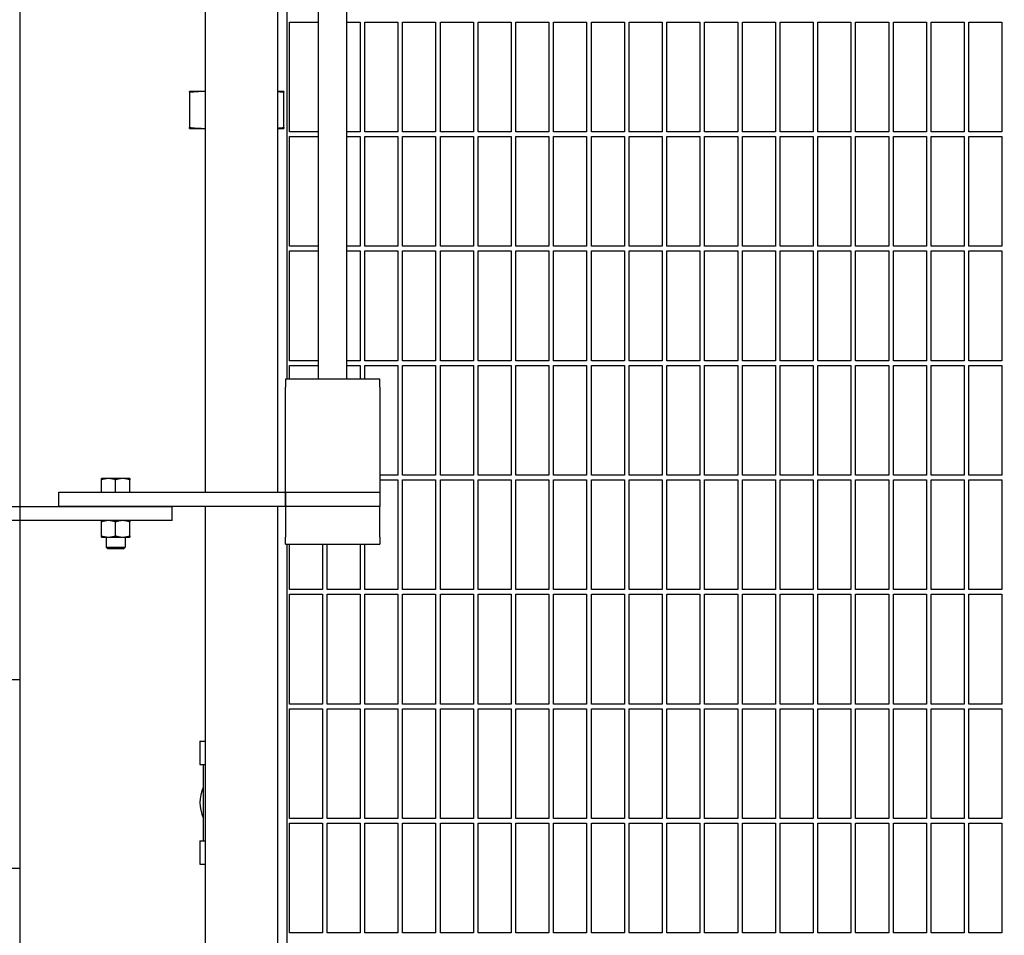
# Model space of a CAD drawing. Header units: inches. Extents: x 24 to 1128, y -74 to 748.
# Tile 522 of 557: x 711 to 737, y 518 to 542. Entities that reach past the tile are written whole.
import ezdxf

# ---------------------------------------------------------------- set-up
doc = ezdxf.new("R2010")
doc.units = ezdxf.units.IN
doc.header["$LTSCALE"] = 32
doc.header["$MEASUREMENT"] = 0
doc.layers.add('Dimension (ANSI)', color=7, linetype='Continuous', lineweight=25)
doc.layers.add('Visible (ANSI)', color=7, linetype='Continuous', lineweight=30)
doc.styles.add('Note Text (ANSI)', font='tahoma.ttf')
doc.dimstyles.new('Architectural (ANSI)', dxfattribs={"dimscale": 32, "dimtxt": 0.125, "dimasz": 0.098425, "dimexe": 0.125, "dimexo": 0.0625, "dimgap": 0.031496, "dimtad": 0, "dimtih": 1, "dimtoh": 1, "dimdec": 4, "dimrnd": 1e-08, "dimzin": 3, "dimdsep": 46, "dimlunit": 4, "dimtxsty": 'Note Text (ANSI)', "dimcen": 0.09, "dimdle": 0.393701, "dimclrd": 256, "dimclre": 256, "dimclrt": 256, "dimadec": 0, "dimazin": 3, "dimtfac": 0.96, "dimtofl": 0, "dimtmove": 0, "dimatfit": 3, "dimfxl": 1, "dimfrac": 2, "dimtolj": 1, "dimtzin": 12, "dimlwd": -1, "dimlwe": -1, "dimarcsym": 0})

# ---------------------------------------------------------------- blocks, each defined once
blk = doc.blocks.new('*D15')
at = {"layer": 'Defpoints', "color": 0, "transparency": 16777216}
for p in [(710.539, 563.891), (485.539, 550.185), (710.539, 466.609)]:
    blk.add_point(p, dxfattribs=at)
at = {"layer": 'Dimension (ANSI)', "transparency": 16777216}
for p, q in [((710.539, 561.891), (710.539, 462.609)), ((485.539, 548.185), (485.539, 462.609)), ((488.689, 466.609), (570.299, 466.609)), ((707.389, 466.609), (585.779, 466.609))]:
    blk.add_line(p, q, dxfattribs=at)
for points in [[(488.689, 467.134), (488.689, 466.084), (485.539, 466.609)], [(707.389, 467.134), (707.389, 466.084), (710.539, 466.609)]]:
    blk.add_solid(points, dxfattribs=at)
at = {"layer": 'Dimension (ANSI)', "transparency": 16777216, "insert": (571.307, 468.7), "char_height": 4, "attachment_point": 1, "style": 'Note Text (ANSI)'}
blk.add_mtext('\\A1;18\'-9"', dxfattribs=at)
blk = doc.blocks.new('*D17')
at = {"layer": 'Defpoints', "color": 0, "transparency": 16777216}
for p in [(710.539, 607.711), (710.539, 481.711), (798.741, 481.711)]:
    blk.add_point(p, dxfattribs=at)
at = {"layer": 'Dimension (ANSI)', "transparency": 16777216}
for p, q in [((712.539, 607.711), (802.741, 607.711)), ((798.741, 604.562), (798.741, 544.801)), ((798.741, 484.861), (798.741, 538.622)), ((712.539, 481.711), (802.741, 481.711))]:
    blk.add_line(p, q, dxfattribs=at)
for points in [[(798.216, 604.562), (799.266, 604.562), (798.741, 607.711)], [(798.216, 484.861), (799.266, 484.861), (798.741, 481.711)]]:
    blk.add_solid(points, dxfattribs=at)
at = {"layer": 'Dimension (ANSI)', "transparency": 16777216, "insert": (792.009, 543.793), "char_height": 4, "attachment_point": 1, "style": 'Note Text (ANSI)'}
blk.add_mtext('\\A1;10\'-6"', dxfattribs=at)

msp = doc.modelspace()

# ---------------------------------------------------------------- linework, layer by layer
at = {"layer": 'Visible (ANSI)'}
for p, q in [((710.53905, 554.30632), (710.53905, 529.55632)), ((715.44905, 553.93132), (715.44905, 529.93132)), ((717.36905, 553.93132), (717.36905, 529.93132)), ((717.61905, 550.93132), (717.61905, 532.93132)), ((718.45405, 532.93132), (718.45405, 550.93132)), ((719.20405, 532.93132), (719.20405, 550.93132)), ((717.68155, 539.47891), (717.68155, 542.38516)), ((717.68155, 542.38516), (718.45405, 542.38516)), ((719.20405, 542.38516), (719.55655, 542.38516)), ((719.55655, 542.38516), (719.55655, 539.47891)), ((719.68155, 539.47891), (719.68155, 542.38516)), ((719.68155, 542.38516), (720.55655, 542.38516)), ((720.55655, 542.38516), (720.55655, 539.47891)), ((720.68155, 539.47891), (720.68155, 542.38516)), ((720.68155, 542.38516), (721.55655, 542.38516)), ((721.55655, 542.38516), (721.55655, 539.47891)), ((721.68155, 539.47891), (721.68155, 542.38516)), ((721.68155, 542.38516), (722.55655, 542.38516)), ((722.55655, 542.38516), (722.55655, 539.47891)), ((722.68155, 539.47891), (722.68155, 542.38516)), ((722.68155, 542.38516), (723.55655, 542.38516)), ((723.55655, 542.38516), (723.55655, 539.47891)), ((723.68155, 539.47891), (723.68155, 542.38516)), ((723.68155, 542.38516), (724.55655, 542.38516)), ((724.55655, 542.38516), (724.55655, 539.47891)), ((724.68155, 539.47891), (724.68155, 542.38516)), ((724.68155, 542.38516), (725.55655, 542.38516)), ((725.55655, 542.38516), (725.55655, 539.47891)), ((725.68155, 539.47891), (725.68155, 542.38516)), ((725.68155, 542.38516), (726.55655, 542.38516)), ((726.55655, 542.38516), (726.55655, 539.47891)), ((726.68155, 539.47891), (726.68155, 542.38516)), ((726.68155, 542.38516), (727.55655, 542.38516)), ((727.55655, 542.38516), (727.55655, 539.47891)), ((727.68155, 539.47891), (727.68155, 542.38516)), ((727.68155, 542.38516), (728.55655, 542.38516)), ((728.55655, 542.38516), (728.55655, 539.47891)), ((728.68155, 539.47891), (728.68155, 542.38516)), ((728.68155, 542.38516), (729.55655, 542.38516)), ((729.55655, 542.38516), (729.55655, 539.47891)), ((729.68155, 539.47891), (729.68155, 542.38516)), ((729.68155, 542.38516), (730.55655, 542.38516)), ((730.55655, 542.38516), (730.55655, 539.47891)), ((730.68155, 539.47891), (730.68155, 542.38516)), ((730.68155, 542.38516), (731.55655, 542.38516)), ((731.55655, 542.38516), (731.55655, 539.47891)), ((731.68155, 539.47891), (731.68155, 542.38516)), ((731.68155, 542.38516), (732.55655, 542.38516)), ((732.55655, 542.38516), (732.55655, 539.47891)), ((732.68155, 539.47891), (732.68155, 542.38516)), ((732.68155, 542.38516), (733.55655, 542.38516)), ((733.55655, 542.38516), (733.55655, 539.47891)), ((733.68155, 539.47891), (733.68155, 542.38516)), ((733.68155, 542.38516), (734.55655, 542.38516)), ((734.55655, 542.38516), (734.55655, 539.47891)), ((734.68155, 539.47891), (734.68155, 542.38516)), ((734.68155, 542.38516), (735.55655, 542.38516)), ((735.55655, 542.38516), (735.55655, 539.47891)), ((735.68155, 539.47891), (735.68155, 542.38516)), ((735.68155, 542.38516), (736.55655, 542.38516)), ((736.55655, 542.38516), (736.55655, 539.47891)), ((715.40517, 540.54453), (715.03905, 540.54453)), ((715.03905, 540.5259), (715.03905, 539.58816)), ((715.44905, 540.54453), (715.40517, 540.54453)), ((717.53905, 540.54453), (717.36905, 540.54453)), ((717.53905, 539.58816), (717.53905, 540.5259)), ((715.03905, 539.56953), (715.40517, 539.56953)), ((715.40517, 539.56953), (715.44905, 539.56953)), ((717.36905, 539.56953), (717.53905, 539.56953)), ((718.45405, 539.47891), (717.68155, 539.47891)), ((717.68155, 536.44766), (717.68155, 539.35391)), ((717.68155, 539.35391), (718.45405, 539.35391)), ((719.55655, 539.47891), (719.20405, 539.47891)), ((719.20405, 539.35391), (719.55655, 539.35391)), ((719.55655, 539.35391), (719.55655, 536.44766)), ((720.55655, 539.47891), (719.68155, 539.47891)), ((719.68155, 536.44766), (719.68155, 539.35391)), ((719.68155, 539.35391), (720.55655, 539.35391)), ((720.55655, 539.35391), (720.55655, 536.44766)), ((721.55655, 539.47891), (720.68155, 539.47891)), ((720.68155, 536.44766), (720.68155, 539.35391)), ((720.68155, 539.35391), (721.55655, 539.35391)), ((721.55655, 539.35391), (721.55655, 536.44766)), ((722.55655, 539.47891), (721.68155, 539.47891)), ((721.68155, 536.44766), (721.68155, 539.35391)), ((721.68155, 539.35391), (722.55655, 539.35391)), ((722.55655, 539.35391), (722.55655, 536.44766)), ((723.55655, 539.47891), (722.68155, 539.47891)), ((722.68155, 536.44766), (722.68155, 539.35391)), ((722.68155, 539.35391), (723.55655, 539.35391)), ((723.55655, 539.35391), (723.55655, 536.44766)), ((724.55655, 539.47891), (723.68155, 539.47891)), ((723.68155, 536.44766), (723.68155, 539.35391)), ((723.68155, 539.35391), (724.55655, 539.35391)), ((724.55655, 539.35391), (724.55655, 536.44766)), ((725.55655, 539.47891), (724.68155, 539.47891)), ((724.68155, 536.44766), (724.68155, 539.35391)), ((724.68155, 539.35391), (725.55655, 539.35391)), ((725.55655, 539.35391), (725.55655, 536.44766)), ((726.55655, 539.47891), (725.68155, 539.47891)), ((725.68155, 536.44766), (725.68155, 539.35391)), ((725.68155, 539.35391), (726.55655, 539.35391)), ((726.55655, 539.35391), (726.55655, 536.44766)), ((727.55655, 539.47891), (726.68155, 539.47891)), ((726.68155, 536.44766), (726.68155, 539.35391)), ((726.68155, 539.35391), (727.55655, 539.35391)), ((727.55655, 539.35391), (727.55655, 536.44766)), ((728.55655, 539.47891), (727.68155, 539.47891)), ((727.68155, 536.44766), (727.68155, 539.35391)), ((727.68155, 539.35391), (728.55655, 539.35391)), ((728.55655, 539.35391), (728.55655, 536.44766)), ((729.55655, 539.47891), (728.68155, 539.47891)), ((728.68155, 536.44766), (728.68155, 539.35391)), ((728.68155, 539.35391), (729.55655, 539.35391)), ((729.55655, 539.35391), (729.55655, 536.44766)), ((730.55655, 539.47891), (729.68155, 539.47891)), ((729.68155, 536.44766), (729.68155, 539.35391)), ((729.68155, 539.35391), (730.55655, 539.35391)), ((730.55655, 539.35391), (730.55655, 536.44766)), ((731.55655, 539.47891), (730.68155, 539.47891)), ((730.68155, 536.44766), (730.68155, 539.35391)), ((730.68155, 539.35391), (731.55655, 539.35391)), ((731.55655, 539.35391), (731.55655, 536.44766)), ((732.55655, 539.47891), (731.68155, 539.47891)), ((731.68155, 536.44766), (731.68155, 539.35391)), ((731.68155, 539.35391), (732.55655, 539.35391)), ((732.55655, 539.35391), (732.55655, 536.44766)), ((733.55655, 539.47891), (732.68155, 539.47891)), ((732.68155, 536.44766), (732.68155, 539.35391)), ((732.68155, 539.35391), (733.55655, 539.35391)), ((733.55655, 539.35391), (733.55655, 536.44766)), ((734.55655, 539.47891), (733.68155, 539.47891)), ((733.68155, 536.44766), (733.68155, 539.35391)), ((733.68155, 539.35391), (734.55655, 539.35391)), ((734.55655, 539.35391), (734.55655, 536.44766)), ((735.55655, 539.47891), (734.68155, 539.47891)), ((734.68155, 536.44766), (734.68155, 539.35391)), ((734.68155, 539.35391), (735.55655, 539.35391)), ((735.55655, 539.35391), (735.55655, 536.44766)), ((736.55655, 539.47891), (735.68155, 539.47891)), ((735.68155, 536.44766), (735.68155, 539.35391)), ((735.68155, 539.35391), (736.55655, 539.35391)), ((736.55655, 539.35391), (736.55655, 536.44766)), ((718.45405, 536.44766), (717.68155, 536.44766)), ((717.68155, 533.41641), (717.68155, 536.32266)), ((717.68155, 536.32266), (718.45405, 536.32266)), ((719.55655, 536.44766), (719.20405, 536.44766)), ((719.20405, 536.32266), (719.55655, 536.32266)), ((719.55655, 536.32266), (719.55655, 533.41641)), ((720.55655, 536.44766), (719.68155, 536.44766)), ((719.68155, 533.41641), (719.68155, 536.32266)), ((719.68155, 536.32266), (720.55655, 536.32266)), ((720.55655, 536.32266), (720.55655, 533.41641)), ((721.55655, 536.44766), (720.68155, 536.44766)), ((720.68155, 533.41641), (720.68155, 536.32266)), ((720.68155, 536.32266), (721.55655, 536.32266)), ((721.55655, 536.32266), (721.55655, 533.41641)), ((722.55655, 536.44766), (721.68155, 536.44766)), ((721.68155, 533.41641), (721.68155, 536.32266)), ((721.68155, 536.32266), (722.55655, 536.32266)), ((722.55655, 536.32266), (722.55655, 533.41641)), ((723.55655, 536.44766), (722.68155, 536.44766)), ((722.68155, 533.41641), (722.68155, 536.32266)), ((722.68155, 536.32266), (723.55655, 536.32266)), ((723.55655, 536.32266), (723.55655, 533.41641)), ((724.55655, 536.44766), (723.68155, 536.44766)), ((723.68155, 533.41641), (723.68155, 536.32266)), ((723.68155, 536.32266), (724.55655, 536.32266)), ((724.55655, 536.32266), (724.55655, 533.41641)), ((725.55655, 536.44766), (724.68155, 536.44766)), ((724.68155, 533.41641), (724.68155, 536.32266)), ((724.68155, 536.32266), (725.55655, 536.32266)), ((725.55655, 536.32266), (725.55655, 533.41641)), ((726.55655, 536.44766), (725.68155, 536.44766)), ((725.68155, 533.41641), (725.68155, 536.32266)), ((725.68155, 536.32266), (726.55655, 536.32266)), ((726.55655, 536.32266), (726.55655, 533.41641)), ((727.55655, 536.44766), (726.68155, 536.44766)), ((726.68155, 533.41641), (726.68155, 536.32266)), ((726.68155, 536.32266), (727.55655, 536.32266)), ((727.55655, 536.32266), (727.55655, 533.41641)), ((728.55655, 536.44766), (727.68155, 536.44766)), ((727.68155, 533.41641), (727.68155, 536.32266)), ((727.68155, 536.32266), (728.55655, 536.32266)), ((728.55655, 536.32266), (728.55655, 533.41641)), ((729.55655, 536.44766), (728.68155, 536.44766)), ((728.68155, 533.41641), (728.68155, 536.32266)), ((728.68155, 536.32266), (729.55655, 536.32266)), ((729.55655, 536.32266), (729.55655, 533.41641)), ((730.55655, 536.44766), (729.68155, 536.44766)), ((729.68155, 533.41641), (729.68155, 536.32266)), ((729.68155, 536.32266), (730.55655, 536.32266)), ((730.55655, 536.32266), (730.55655, 533.41641)), ((731.55655, 536.44766), (730.68155, 536.44766)), ((730.68155, 533.41641), (730.68155, 536.32266)), ((730.68155, 536.32266), (731.55655, 536.32266)), ((731.55655, 536.32266), (731.55655, 533.41641)), ((732.55655, 536.44766), (731.68155, 536.44766)), ((731.68155, 533.41641), (731.68155, 536.32266)), ((731.68155, 536.32266), (732.55655, 536.32266)), ((732.55655, 536.32266), (732.55655, 533.41641)), ((733.55655, 536.44766), (732.68155, 536.44766)), ((732.68155, 533.41641), (732.68155, 536.32266)), ((732.68155, 536.32266), (733.55655, 536.32266)), ((733.55655, 536.32266), (733.55655, 533.41641)), ((734.55655, 536.44766), (733.68155, 536.44766)), ((733.68155, 533.41641), (733.68155, 536.32266)), ((733.68155, 536.32266), (734.55655, 536.32266)), ((734.55655, 536.32266), (734.55655, 533.41641)), ((735.55655, 536.44766), (734.68155, 536.44766)), ((734.68155, 533.41641), (734.68155, 536.32266)), ((734.68155, 536.32266), (735.55655, 536.32266)), ((735.55655, 536.32266), (735.55655, 533.41641)), ((736.55655, 536.44766), (735.68155, 536.44766)), ((735.68155, 533.41641), (735.68155, 536.32266)), ((735.68155, 536.32266), (736.55655, 536.32266)), ((736.55655, 536.32266), (736.55655, 533.41641)), ((718.45405, 533.41641), (717.68155, 533.41641)), ((719.55655, 533.41641), (719.20405, 533.41641)), ((720.55655, 533.41641), (719.68155, 533.41641)), ((721.55655, 533.41641), (720.68155, 533.41641)), ((722.55655, 533.41641), (721.68155, 533.41641)), ((723.55655, 533.41641), (722.68155, 533.41641)), ((724.55655, 533.41641), (723.68155, 533.41641)), ((725.55655, 533.41641), (724.68155, 533.41641)), ((726.55655, 533.41641), (725.68155, 533.41641)), ((727.55655, 533.41641), (726.68155, 533.41641)), ((728.55655, 533.41641), (727.68155, 533.41641)), ((729.55655, 533.41641), (728.68155, 533.41641)), ((730.55655, 533.41641), (729.68155, 533.41641)), ((731.55655, 533.41641), (730.68155, 533.41641)), ((732.55655, 533.41641), (731.68155, 533.41641)), ((733.55655, 533.41641), (732.68155, 533.41641)), ((734.55655, 533.41641), (733.68155, 533.41641)), ((735.55655, 533.41641), (734.68155, 533.41641)), ((736.55655, 533.41641), (735.68155, 533.41641)), ((717.68155, 532.93132), (717.68155, 533.29141)), ((717.68155, 533.29141), (718.45405, 533.29141)), ((719.20405, 533.29141), (719.55655, 533.29141)), ((719.55655, 533.29141), (719.55655, 532.93132)), ((719.68155, 532.93132), (719.68155, 533.29141)), ((719.68155, 533.29141), (720.55655, 533.29141)), ((720.55655, 533.29141), (720.55655, 530.38516)), ((720.68155, 530.38516), (720.68155, 533.29141)), ((720.68155, 533.29141), (721.55655, 533.29141)), ((721.55655, 533.29141), (721.55655, 530.38516)), ((721.68155, 530.38516), (721.68155, 533.29141)), ((721.68155, 533.29141), (722.55655, 533.29141)), ((722.55655, 533.29141), (722.55655, 530.38516)), ((722.68155, 530.38516), (722.68155, 533.29141)), ((722.68155, 533.29141), (723.55655, 533.29141)), ((723.55655, 533.29141), (723.55655, 530.38516)), ((723.68155, 530.38516), (723.68155, 533.29141)), ((723.68155, 533.29141), (724.55655, 533.29141)), ((724.55655, 533.29141), (724.55655, 530.38516)), ((724.68155, 530.38516), (724.68155, 533.29141)), ((724.68155, 533.29141), (725.55655, 533.29141)), ((725.55655, 533.29141), (725.55655, 530.38516)), ((725.68155, 530.38516), (725.68155, 533.29141)), ((725.68155, 533.29141), (726.55655, 533.29141)), ((726.55655, 533.29141), (726.55655, 530.38516)), ((726.68155, 530.38516), (726.68155, 533.29141)), ((726.68155, 533.29141), (727.55655, 533.29141)), ((727.55655, 533.29141), (727.55655, 530.38516)), ((727.68155, 530.38516), (727.68155, 533.29141)), ((727.68155, 533.29141), (728.55655, 533.29141)), ((728.55655, 533.29141), (728.55655, 530.38516)), ((728.68155, 530.38516), (728.68155, 533.29141)), ((728.68155, 533.29141), (729.55655, 533.29141)), ((729.55655, 533.29141), (729.55655, 530.38516)), ((729.68155, 530.38516), (729.68155, 533.29141)), ((729.68155, 533.29141), (730.55655, 533.29141)), ((730.55655, 533.29141), (730.55655, 530.38516)), ((730.68155, 530.38516), (730.68155, 533.29141)), ((730.68155, 533.29141), (731.55655, 533.29141)), ((731.55655, 533.29141), (731.55655, 530.38516)), ((731.68155, 530.38516), (731.68155, 533.29141)), ((731.68155, 533.29141), (732.55655, 533.29141)), ((732.55655, 533.29141), (732.55655, 530.38516)), ((732.68155, 530.38516), (732.68155, 533.29141)), ((732.68155, 533.29141), (733.55655, 533.29141)), ((733.55655, 533.29141), (733.55655, 530.38516)), ((733.68155, 530.38516), (733.68155, 533.29141)), ((733.68155, 533.29141), (734.55655, 533.29141)), ((734.55655, 533.29141), (734.55655, 530.38516)), ((734.68155, 530.38516), (734.68155, 533.29141)), ((734.68155, 533.29141), (735.55655, 533.29141)), ((735.55655, 533.29141), (735.55655, 530.38516)), ((735.68155, 530.38516), (735.68155, 533.29141)), ((735.68155, 533.29141), (736.55655, 533.29141)), ((736.55655, 533.29141), (736.55655, 530.38516)), ((720.07905, 532.93132), (717.57905, 532.93132)), ((717.57905, 532.93132), (717.57905, 532.71165)), ((720.07905, 532.71165), (720.07905, 532.93132)), ((717.57905, 530.04116), (717.57905, 532.71165)), ((720.07905, 532.71165), (720.07905, 530.04116)), ((712.89155, 530.29532), (712.70405, 530.29532)), ((712.70405, 529.93132), (712.70405, 530.26183)), ((713.26655, 530.29532), (712.89155, 530.29532)), ((713.07905, 529.93132), (713.07905, 530.26183)), ((713.45405, 530.29532), (713.26655, 530.29532)), ((713.45405, 529.93132), (713.45405, 530.26183)), ((720.55655, 530.38516), (720.07905, 530.38516)), ((720.07905, 530.26016), (720.55655, 530.26016)), ((720.55655, 530.26016), (720.55655, 527.35391)), ((721.55655, 530.38516), (720.68155, 530.38516)), ((720.68155, 527.35391), (720.68155, 530.26016)), ((720.68155, 530.26016), (721.55655, 530.26016)), ((721.55655, 530.26016), (721.55655, 527.35391)), ((722.55655, 530.38516), (721.68155, 530.38516)), ((721.68155, 527.35391), (721.68155, 530.26016)), ((721.68155, 530.26016), (722.55655, 530.26016)), ((722.55655, 530.26016), (722.55655, 527.35391)), ((723.55655, 530.38516), (722.68155, 530.38516)), ((722.68155, 527.35391), (722.68155, 530.26016)), ((722.68155, 530.26016), (723.55655, 530.26016)), ((723.55655, 530.26016), (723.55655, 527.35391)), ((724.55655, 530.38516), (723.68155, 530.38516)), ((723.68155, 527.35391), (723.68155, 530.26016)), ((723.68155, 530.26016), (724.55655, 530.26016)), ((724.55655, 530.26016), (724.55655, 527.35391)), ((725.55655, 530.38516), (724.68155, 530.38516)), ((724.68155, 527.35391), (724.68155, 530.26016)), ((724.68155, 530.26016), (725.55655, 530.26016)), ((725.55655, 530.26016), (725.55655, 527.35391)), ((726.55655, 530.38516), (725.68155, 530.38516)), ((725.68155, 527.35391), (725.68155, 530.26016)), ((725.68155, 530.26016), (726.55655, 530.26016)), ((726.55655, 530.26016), (726.55655, 527.35391)), ((727.55655, 530.38516), (726.68155, 530.38516)), ((726.68155, 527.35391), (726.68155, 530.26016)), ((726.68155, 530.26016), (727.55655, 530.26016)), ((727.55655, 530.26016), (727.55655, 527.35391)), ((728.55655, 530.38516), (727.68155, 530.38516)), ((727.68155, 527.35391), (727.68155, 530.26016)), ((727.68155, 530.26016), (728.55655, 530.26016)), ((728.55655, 530.26016), (728.55655, 527.35391)), ((729.55655, 530.38516), (728.68155, 530.38516)), ((728.68155, 527.35391), (728.68155, 530.26016)), ((728.68155, 530.26016), (729.55655, 530.26016)), ((729.55655, 530.26016), (729.55655, 527.35391)), ((730.55655, 530.38516), (729.68155, 530.38516)), ((729.68155, 527.35391), (729.68155, 530.26016)), ((729.68155, 530.26016), (730.55655, 530.26016)), ((730.55655, 530.26016), (730.55655, 527.35391)), ((731.55655, 530.38516), (730.68155, 530.38516)), ((730.68155, 527.35391), (730.68155, 530.26016)), ((730.68155, 530.26016), (731.55655, 530.26016)), ((731.55655, 530.26016), (731.55655, 527.35391)), ((732.55655, 530.38516), (731.68155, 530.38516)), ((731.68155, 527.35391), (731.68155, 530.26016)), ((731.68155, 530.26016), (732.55655, 530.26016)), ((732.55655, 530.26016), (732.55655, 527.35391)), ((733.55655, 530.38516), (732.68155, 530.38516)), ((732.68155, 527.35391), (732.68155, 530.26016)), ((732.68155, 530.26016), (733.55655, 530.26016)), ((733.55655, 530.26016), (733.55655, 527.35391)), ((734.55655, 530.38516), (733.68155, 530.38516)), ((733.68155, 527.35391), (733.68155, 530.26016)), ((733.68155, 530.26016), (734.55655, 530.26016)), ((734.55655, 530.26016), (734.55655, 527.35391)), ((735.55655, 530.38516), (734.68155, 530.38516)), ((734.68155, 527.35391), (734.68155, 530.26016)), ((734.68155, 530.26016), (735.55655, 530.26016)), ((735.55655, 530.26016), (735.55655, 527.35391)), ((736.55655, 530.38516), (735.68155, 530.38516)), ((735.68155, 527.35391), (735.68155, 530.26016)), ((735.68155, 530.26016), (736.55655, 530.26016)), ((736.55655, 530.26016), (736.55655, 527.35391)), ((717.57905, 529.93132), (717.57905, 530.04116)), ((720.07905, 530.04116), (720.07905, 529.93132)), ((711.57905, 529.93132), (717.57905, 529.93132)), ((711.57905, 529.55632), (711.57905, 529.93132)), ((717.57905, 529.93132), (720.07905, 529.93132)), ((717.57905, 529.55632), (717.57905, 529.93132)), ((717.57905, 529.93132), (717.57905, 529.55632)), ((720.07905, 529.93132), (720.07905, 529.55632)), ((708.57905, 529.55632), (714.57905, 529.55632)), ((717.57905, 529.55632), (711.57905, 529.55632)), ((714.57905, 529.18132), (714.57905, 529.55632)), ((715.44905, 529.55632), (715.44905, 500.29141)), ((717.36905, 529.55632), (717.36905, 500.29141)), ((720.07905, 529.55632), (717.57905, 529.55632)), ((717.57905, 529.55632), (717.57905, 528.74632)), ((720.07905, 528.74632), (720.07905, 529.55632)), ((714.57905, 529.18132), (708.57905, 529.18132)), ((710.53905, 529.18132), (710.53905, 524.97132)), ((712.70405, 528.77682), (712.70405, 529.14783)), ((713.07905, 528.77682), (713.07905, 529.14783)), ((713.45405, 528.77682), (713.45405, 529.14783)), ((712.70405, 528.74332), (712.89155, 528.74332)), ((712.82905, 528.74332), (712.82905, 528.47709)), ((712.89155, 528.74332), (713.26655, 528.74332)), ((713.26655, 528.74332), (713.45405, 528.74332)), ((713.32905, 528.74332), (713.32905, 528.47709)), ((717.57905, 528.55632), (717.57905, 528.74632)), ((720.07905, 528.74632), (720.07905, 528.55632)), ((712.82905, 528.47709), (713.32905, 528.47709)), ((712.87624, 528.43132), (712.82905, 528.47709)), ((713.28186, 528.43132), (712.87624, 528.43132)), ((713.28186, 528.43132), (713.32905, 528.47709)), ((717.57905, 528.55632), (720.07905, 528.55632)), ((717.61905, 528.55632), (717.61905, 500.54141)), ((717.68155, 527.35391), (717.68155, 528.55632)), ((718.55655, 528.55632), (718.55655, 527.35391)), ((718.68155, 527.35391), (718.68155, 528.55632)), ((719.55655, 528.55632), (719.55655, 527.35391)), ((719.68155, 527.35391), (719.68155, 528.55632)), ((718.55655, 527.35391), (717.68155, 527.35391)), ((719.55655, 527.35391), (718.68155, 527.35391)), ((720.55655, 527.35391), (719.68155, 527.35391)), ((721.55655, 527.35391), (720.68155, 527.35391)), ((722.55655, 527.35391), (721.68155, 527.35391)), ((723.55655, 527.35391), (722.68155, 527.35391)), ((724.55655, 527.35391), (723.68155, 527.35391)), ((725.55655, 527.35391), (724.68155, 527.35391)), ((726.55655, 527.35391), (725.68155, 527.35391)), ((727.55655, 527.35391), (726.68155, 527.35391)), ((728.55655, 527.35391), (727.68155, 527.35391)), ((729.55655, 527.35391), (728.68155, 527.35391)), ((730.55655, 527.35391), (729.68155, 527.35391)), ((731.55655, 527.35391), (730.68155, 527.35391)), ((732.55655, 527.35391), (731.68155, 527.35391)), ((733.55655, 527.35391), (732.68155, 527.35391)), ((734.55655, 527.35391), (733.68155, 527.35391)), ((735.55655, 527.35391), (734.68155, 527.35391)), ((736.55655, 527.35391), (735.68155, 527.35391)), ((717.68155, 524.32266), (717.68155, 527.22891)), ((717.68155, 527.22891), (718.55655, 527.22891)), ((718.55655, 527.22891), (718.55655, 524.32266)), ((718.68155, 524.32266), (718.68155, 527.22891)), ((718.68155, 527.22891), (719.55655, 527.22891)), ((719.55655, 527.22891), (719.55655, 524.32266)), ((719.68155, 524.32266), (719.68155, 527.22891)), ((719.68155, 527.22891), (720.55655, 527.22891)), ((720.55655, 527.22891), (720.55655, 524.32266)), ((720.68155, 524.32266), (720.68155, 527.22891)), ((720.68155, 527.22891), (721.55655, 527.22891)), ((721.55655, 527.22891), (721.55655, 524.32266)), ((721.68155, 524.32266), (721.68155, 527.22891)), ((721.68155, 527.22891), (722.55655, 527.22891)), ((722.55655, 527.22891), (722.55655, 524.32266)), ((722.68155, 524.32266), (722.68155, 527.22891)), ((722.68155, 527.22891), (723.55655, 527.22891)), ((723.55655, 527.22891), (723.55655, 524.32266)), ((723.68155, 524.32266), (723.68155, 527.22891)), ((723.68155, 527.22891), (724.55655, 527.22891)), ((724.55655, 527.22891), (724.55655, 524.32266)), ((724.68155, 524.32266), (724.68155, 527.22891)), ((724.68155, 527.22891), (725.55655, 527.22891)), ((725.55655, 527.22891), (725.55655, 524.32266)), ((725.68155, 524.32266), (725.68155, 527.22891)), ((725.68155, 527.22891), (726.55655, 527.22891)), ((726.55655, 527.22891), (726.55655, 524.32266)), ((726.68155, 524.32266), (726.68155, 527.22891)), ((726.68155, 527.22891), (727.55655, 527.22891)), ((727.55655, 527.22891), (727.55655, 524.32266)), ((727.68155, 524.32266), (727.68155, 527.22891)), ((727.68155, 527.22891), (728.55655, 527.22891)), ((728.55655, 527.22891), (728.55655, 524.32266)), ((728.68155, 524.32266), (728.68155, 527.22891)), ((728.68155, 527.22891), (729.55655, 527.22891)), ((729.55655, 527.22891), (729.55655, 524.32266)), ((729.68155, 524.32266), (729.68155, 527.22891)), ((729.68155, 527.22891), (730.55655, 527.22891)), ((730.55655, 527.22891), (730.55655, 524.32266)), ((730.68155, 524.32266), (730.68155, 527.22891)), ((730.68155, 527.22891), (731.55655, 527.22891)), ((731.55655, 527.22891), (731.55655, 524.32266)), ((731.68155, 524.32266), (731.68155, 527.22891)), ((731.68155, 527.22891), (732.55655, 527.22891)), ((732.55655, 527.22891), (732.55655, 524.32266)), ((732.68155, 524.32266), (732.68155, 527.22891)), ((732.68155, 527.22891), (733.55655, 527.22891)), ((733.55655, 527.22891), (733.55655, 524.32266)), ((733.68155, 524.32266), (733.68155, 527.22891)), ((733.68155, 527.22891), (734.55655, 527.22891)), ((734.55655, 527.22891), (734.55655, 524.32266)), ((734.68155, 524.32266), (734.68155, 527.22891)), ((734.68155, 527.22891), (735.55655, 527.22891)), ((735.55655, 527.22891), (735.55655, 524.32266)), ((735.68155, 524.32266), (735.68155, 527.22891)), ((735.68155, 527.22891), (736.55655, 527.22891)), ((736.55655, 527.22891), (736.55655, 524.32266)), ((708.99905, 524.97132), (710.53905, 524.97132)), ((710.53905, 524.97132), (710.53905, 519.97132)), ((718.55655, 524.32266), (717.68155, 524.32266)), ((719.55655, 524.32266), (718.68155, 524.32266)), ((720.55655, 524.32266), (719.68155, 524.32266)), ((721.55655, 524.32266), (720.68155, 524.32266)), ((722.55655, 524.32266), (721.68155, 524.32266)), ((723.55655, 524.32266), (722.68155, 524.32266)), ((724.55655, 524.32266), (723.68155, 524.32266)), ((725.55655, 524.32266), (724.68155, 524.32266)), ((726.55655, 524.32266), (725.68155, 524.32266)), ((727.55655, 524.32266), (726.68155, 524.32266)), ((728.55655, 524.32266), (727.68155, 524.32266)), ((729.55655, 524.32266), (728.68155, 524.32266)), ((730.55655, 524.32266), (729.68155, 524.32266)), ((731.55655, 524.32266), (730.68155, 524.32266)), ((732.55655, 524.32266), (731.68155, 524.32266)), ((733.55655, 524.32266), (732.68155, 524.32266)), ((734.55655, 524.32266), (733.68155, 524.32266)), ((735.55655, 524.32266), (734.68155, 524.32266)), ((736.55655, 524.32266), (735.68155, 524.32266)), ((717.68155, 521.29141), (717.68155, 524.19766)), ((717.68155, 524.19766), (718.55655, 524.19766)), ((718.55655, 524.19766), (718.55655, 521.29141)), ((718.68155, 521.29141), (718.68155, 524.19766)), ((718.68155, 524.19766), (719.55655, 524.19766)), ((719.55655, 524.19766), (719.55655, 521.29141)), ((719.68155, 521.29141), (719.68155, 524.19766)), ((719.68155, 524.19766), (720.55655, 524.19766)), ((720.55655, 524.19766), (720.55655, 521.29141)), ((720.68155, 521.29141), (720.68155, 524.19766)), ((720.68155, 524.19766), (721.55655, 524.19766)), ((721.55655, 524.19766), (721.55655, 521.29141)), ((721.68155, 521.29141), (721.68155, 524.19766)), ((721.68155, 524.19766), (722.55655, 524.19766)), ((722.55655, 524.19766), (722.55655, 521.29141)), ((722.68155, 521.29141), (722.68155, 524.19766)), ((722.68155, 524.19766), (723.55655, 524.19766)), ((723.55655, 524.19766), (723.55655, 521.29141)), ((723.68155, 521.29141), (723.68155, 524.19766)), ((723.68155, 524.19766), (724.55655, 524.19766)), ((724.55655, 524.19766), (724.55655, 521.29141)), ((724.68155, 521.29141), (724.68155, 524.19766)), ((724.68155, 524.19766), (725.55655, 524.19766)), ((725.55655, 524.19766), (725.55655, 521.29141)), ((725.68155, 521.29141), (725.68155, 524.19766)), ((725.68155, 524.19766), (726.55655, 524.19766)), ((726.55655, 524.19766), (726.55655, 521.29141)), ((726.68155, 521.29141), (726.68155, 524.19766)), ((726.68155, 524.19766), (727.55655, 524.19766)), ((727.55655, 524.19766), (727.55655, 521.29141)), ((727.68155, 521.29141), (727.68155, 524.19766)), ((727.68155, 524.19766), (728.55655, 524.19766)), ((728.55655, 524.19766), (728.55655, 521.29141)), ((728.68155, 521.29141), (728.68155, 524.19766)), ((728.68155, 524.19766), (729.55655, 524.19766)), ((729.55655, 524.19766), (729.55655, 521.29141)), ((729.68155, 521.29141), (729.68155, 524.19766)), ((729.68155, 524.19766), (730.55655, 524.19766)), ((730.55655, 524.19766), (730.55655, 521.29141)), ((730.68155, 521.29141), (730.68155, 524.19766)), ((730.68155, 524.19766), (731.55655, 524.19766)), ((731.55655, 524.19766), (731.55655, 521.29141)), ((731.68155, 521.29141), (731.68155, 524.19766)), ((731.68155, 524.19766), (732.55655, 524.19766)), ((732.55655, 524.19766), (732.55655, 521.29141)), ((732.68155, 521.29141), (732.68155, 524.19766)), ((732.68155, 524.19766), (733.55655, 524.19766)), ((733.55655, 524.19766), (733.55655, 521.29141)), ((733.68155, 521.29141), (733.68155, 524.19766)), ((733.68155, 524.19766), (734.55655, 524.19766)), ((734.55655, 524.19766), (734.55655, 521.29141)), ((734.68155, 521.29141), (734.68155, 524.19766)), ((734.68155, 524.19766), (735.55655, 524.19766)), ((735.55655, 524.19766), (735.55655, 521.29141)), ((735.68155, 521.29141), (735.68155, 524.19766)), ((735.68155, 524.19766), (736.55655, 524.19766)), ((736.55655, 524.19766), (736.55655, 521.29141)), ((715.31405, 523.34141), (715.44905, 523.34141)), ((715.31405, 523.34141), (715.31405, 522.72141)), ((715.31405, 522.72141), (715.44905, 522.72141)), ((715.39905, 522.72141), (715.39905, 520.70141)), ((718.55655, 521.29141), (717.68155, 521.29141)), ((717.68155, 518.26016), (717.68155, 521.16641)), ((717.68155, 521.16641), (718.55655, 521.16641)), ((718.55655, 521.16641), (718.55655, 518.26016)), ((719.55655, 521.29141), (718.68155, 521.29141)), ((718.68155, 518.26016), (718.68155, 521.16641)), ((718.68155, 521.16641), (719.55655, 521.16641)), ((719.55655, 521.16641), (719.55655, 518.26016)), ((720.55655, 521.29141), (719.68155, 521.29141)), ((719.68155, 518.26016), (719.68155, 521.16641)), ((719.68155, 521.16641), (720.55655, 521.16641)), ((720.55655, 521.16641), (720.55655, 518.26016)), ((721.55655, 521.29141), (720.68155, 521.29141)), ((720.68155, 518.26016), (720.68155, 521.16641)), ((720.68155, 521.16641), (721.55655, 521.16641)), ((721.55655, 521.16641), (721.55655, 518.26016)), ((722.55655, 521.29141), (721.68155, 521.29141)), ((721.68155, 518.26016), (721.68155, 521.16641)), ((721.68155, 521.16641), (722.55655, 521.16641)), ((722.55655, 521.16641), (722.55655, 518.26016)), ((723.55655, 521.29141), (722.68155, 521.29141)), ((722.68155, 518.26016), (722.68155, 521.16641)), ((722.68155, 521.16641), (723.55655, 521.16641)), ((723.55655, 521.16641), (723.55655, 518.26016)), ((724.55655, 521.29141), (723.68155, 521.29141)), ((723.68155, 518.26016), (723.68155, 521.16641)), ((723.68155, 521.16641), (724.55655, 521.16641)), ((724.55655, 521.16641), (724.55655, 518.26016)), ((725.55655, 521.29141), (724.68155, 521.29141)), ((724.68155, 518.26016), (724.68155, 521.16641)), ((724.68155, 521.16641), (725.55655, 521.16641)), ((725.55655, 521.16641), (725.55655, 518.26016)), ((726.55655, 521.29141), (725.68155, 521.29141)), ((725.68155, 518.26016), (725.68155, 521.16641)), ((725.68155, 521.16641), (726.55655, 521.16641)), ((726.55655, 521.16641), (726.55655, 518.26016)), ((727.55655, 521.29141), (726.68155, 521.29141)), ((726.68155, 518.26016), (726.68155, 521.16641)), ((726.68155, 521.16641), (727.55655, 521.16641)), ((727.55655, 521.16641), (727.55655, 518.26016)), ((728.55655, 521.29141), (727.68155, 521.29141)), ((727.68155, 518.26016), (727.68155, 521.16641)), ((727.68155, 521.16641), (728.55655, 521.16641)), ((728.55655, 521.16641), (728.55655, 518.26016)), ((729.55655, 521.29141), (728.68155, 521.29141)), ((728.68155, 518.26016), (728.68155, 521.16641)), ((728.68155, 521.16641), (729.55655, 521.16641)), ((729.55655, 521.16641), (729.55655, 518.26016)), ((730.55655, 521.29141), (729.68155, 521.29141)), ((729.68155, 518.26016), (729.68155, 521.16641)), ((729.68155, 521.16641), (730.55655, 521.16641)), ((730.55655, 521.16641), (730.55655, 518.26016)), ((731.55655, 521.29141), (730.68155, 521.29141)), ((730.68155, 518.26016), (730.68155, 521.16641)), ((730.68155, 521.16641), (731.55655, 521.16641)), ((731.55655, 521.16641), (731.55655, 518.26016)), ((732.55655, 521.29141), (731.68155, 521.29141)), ((731.68155, 518.26016), (731.68155, 521.16641)), ((731.68155, 521.16641), (732.55655, 521.16641)), ((732.55655, 521.16641), (732.55655, 518.26016)), ((733.55655, 521.29141), (732.68155, 521.29141)), ((732.68155, 518.26016), (732.68155, 521.16641)), ((732.68155, 521.16641), (733.55655, 521.16641)), ((733.55655, 521.16641), (733.55655, 518.26016)), ((734.55655, 521.29141), (733.68155, 521.29141)), ((733.68155, 518.26016), (733.68155, 521.16641)), ((733.68155, 521.16641), (734.55655, 521.16641)), ((734.55655, 521.16641), (734.55655, 518.26016)), ((735.55655, 521.29141), (734.68155, 521.29141)), ((734.68155, 518.26016), (734.68155, 521.16641)), ((734.68155, 521.16641), (735.55655, 521.16641)), ((735.55655, 521.16641), (735.55655, 518.26016)), ((736.55655, 521.29141), (735.68155, 521.29141)), ((735.68155, 518.26016), (735.68155, 521.16641)), ((735.68155, 521.16641), (736.55655, 521.16641)), ((736.55655, 521.16641), (736.55655, 518.26016)), ((715.31405, 520.70141), (715.44905, 520.70141)), ((715.31405, 520.70141), (715.31405, 520.08141)), ((715.31405, 520.08141), (715.44905, 520.08141)), ((710.53905, 519.97132), (705.53905, 519.97132)), ((710.53905, 519.97132), (710.53905, 481.71141)), ((718.55655, 518.26016), (717.68155, 518.26016)), ((719.55655, 518.26016), (718.68155, 518.26016)), ((720.55655, 518.26016), (719.68155, 518.26016)), ((721.55655, 518.26016), (720.68155, 518.26016)), ((722.55655, 518.26016), (721.68155, 518.26016)), ((723.55655, 518.26016), (722.68155, 518.26016)), ((724.55655, 518.26016), (723.68155, 518.26016)), ((725.55655, 518.26016), (724.68155, 518.26016)), ((726.55655, 518.26016), (725.68155, 518.26016)), ((727.55655, 518.26016), (726.68155, 518.26016)), ((728.55655, 518.26016), (727.68155, 518.26016)), ((729.55655, 518.26016), (728.68155, 518.26016)), ((730.55655, 518.26016), (729.68155, 518.26016)), ((731.55655, 518.26016), (730.68155, 518.26016)), ((732.55655, 518.26016), (731.68155, 518.26016)), ((733.55655, 518.26016), (732.68155, 518.26016)), ((734.55655, 518.26016), (733.68155, 518.26016)), ((735.55655, 518.26016), (734.68155, 518.26016)), ((736.55655, 518.26016), (735.68155, 518.26016))]:
    msp.add_line(p, q, dxfattribs=at)
msp.add_arc((716.28905, 521.71141), 0.975, 155.898083, 204.101917, dxfattribs=at)
for points, weights in [([(715.03905, 540.5259), (715.03905, 540.54453), (715.03905, 540.54453)], [1.07707509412, 1.05512060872, 1]), ([(715.40517, 540.54453), (715.24577, 540.54453), (715.07566, 540.5259)], [1, 1.05512060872, 1.07707509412]), ([(715.44905, 540.54419), (715.4271, 540.54453), (715.40517, 540.54453)], [1.01390583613, 1.00723893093, 1]), ([(717.50244, 540.5259), (717.43438, 540.53336), (717.36905, 540.53779)], [1.07707509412, 1.06818219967, 1.05384760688]), ([(717.53905, 540.54453), (717.53905, 540.54453), (717.53905, 540.5259)], [1, 1.05512060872, 1.07707509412]), ([(715.03905, 539.56953), (715.03905, 539.56953), (715.03905, 539.58816)], [1, 1.05512060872, 1.07707509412]), ([(715.07566, 539.58816), (715.24577, 539.56953), (715.40517, 539.56953)], [1.07707509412, 1.05512060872, 1]), ([(715.40517, 539.56953), (715.4271, 539.56953), (715.44905, 539.56987)], [1, 1.00723893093, 1.01390583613]), ([(717.36905, 539.57627), (717.43438, 539.58071), (717.50244, 539.58816)], [1.05384760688, 1.06818219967, 1.07707509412]), ([(717.53905, 539.58816), (717.53905, 539.56953), (717.53905, 539.56953)], [1.07707509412, 1.05512060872, 1]), ([(712.70405, 530.26183), (712.70405, 530.29532), (712.70405, 530.29532)], [1, 1.0379548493, 1]), ([(712.89155, 530.29532), (712.80453, 530.29532), (712.70405, 530.26183)], [1, 1.0379548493, 1]), ([(713.07905, 530.26183), (712.97857, 530.29532), (712.89155, 530.29532)], [1, 1.0379548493, 1]), ([(713.26655, 530.29532), (713.17953, 530.29532), (713.07905, 530.26183)], [1, 1.0379548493, 1]), ([(713.45405, 530.26183), (713.35357, 530.29532), (713.26655, 530.29532)], [1, 1.0379548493, 1]), ([(713.45405, 530.29532), (713.45405, 530.29532), (713.45405, 530.26183)], [1, 1.0379548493, 1]), ([(712.70405, 529.14783), (712.70405, 529.18132), (712.70405, 529.18132)], [1, 1.0379548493, 1]), ([(712.89155, 529.18132), (712.80453, 529.18132), (712.70405, 529.14783)], [1, 1.0379548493, 1]), ([(713.07905, 529.14783), (712.97857, 529.18132), (712.89155, 529.18132)], [1, 1.0379548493, 1]), ([(713.26655, 529.18132), (713.17953, 529.18132), (713.07905, 529.14783)], [1, 1.0379548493, 1]), ([(713.45405, 529.14783), (713.35357, 529.18132), (713.26655, 529.18132)], [1, 1.0379548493, 1]), ([(713.45405, 529.18132), (713.45405, 529.18132), (713.45405, 529.14783)], [1, 1.0379548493, 1]), ([(712.70405, 528.77682), (712.80453, 528.74332), (712.89155, 528.74332)], [1, 1.0379548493, 1]), ([(712.70405, 528.74332), (712.70405, 528.74332), (712.70405, 528.77682)], [1, 1.0379548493, 1]), ([(712.89155, 528.74332), (712.97857, 528.74332), (713.07905, 528.77682)], [1, 1.0379548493, 1]), ([(713.07905, 528.77682), (713.17953, 528.74332), (713.26655, 528.74332)], [1, 1.0379548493, 1]), ([(713.26655, 528.74332), (713.35357, 528.74332), (713.45405, 528.77682)], [1, 1.0379548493, 1]), ([(713.45405, 528.77682), (713.45405, 528.74332), (713.45405, 528.74332)], [1, 1.0379548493, 1])]:
    msp.add_rational_spline(points, weights, degree=2, dxfattribs=at)
for points, knots in [([(715.07566, 540.5259), (715.06391, 540.52462), (715.05461, 540.52398), (715.04252, 540.52398), (715.03905, 540.52462), (715.03905, 540.5259)], [1.299728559, 1.299728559, 1.299728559, 1.299728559, 1.420078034, 1.420078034, 1.540427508, 1.540427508, 1.540427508, 1.540427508]), ([(717.53905, 540.5259), (717.53905, 540.52462), (717.53558, 540.52398), (717.52349, 540.52398), (717.51419, 540.52462), (717.50244, 540.5259)], [1.299728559, 1.299728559, 1.299728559, 1.299728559, 1.420078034, 1.420078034, 1.540427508, 1.540427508, 1.540427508, 1.540427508]), ([(715.03905, 539.58816), (715.03905, 539.58945), (715.04252, 539.59008), (715.05461, 539.59008), (715.06391, 539.58945), (715.07566, 539.58816)], [0.397039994, 0.397039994, 0.397039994, 0.397039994, 0.517389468, 0.517389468, 0.637738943, 0.637738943, 0.637738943, 0.637738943]), ([(717.50244, 539.58816), (717.51419, 539.58945), (717.52349, 539.59008), (717.53558, 539.59008), (717.53905, 539.58945), (717.53905, 539.58816)], [0.397039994, 0.397039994, 0.397039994, 0.397039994, 0.517389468, 0.517389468, 0.637738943, 0.637738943, 0.637738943, 0.637738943])]:
    msp.add_open_spline(points, degree=3, knots=knots, dxfattribs=at)

# ---------------------------------------------------------------- dimensions: what is measured, and where the dimension line sits
at = {"layer": 'Dimension (ANSI)'}
dim = msp.add_linear_dim(base=(798.7409, 481.71141), p1=(710.53905, 607.71141), p2=(710.53905, 481.71141), angle=90, dimstyle='Architectural (ANSI)', override={"dimgap": 0.031496, "dimdec": 4, "dimlfac": 1, "dimtol": 0, "dimlim": 0, "dimtp": 0, "dimtm": 0, "dimtdec": 2, "dimatfit": 1}, dxfattribs=at)
dim.commit()
dim.dimension.update_dxf_attribs({"geometry": '*D17', "text_midpoint": (798.7409, 541.71141), "dimtype": 160})
dim = msp.add_linear_dim(base=(710.53905, 466.60905), p1=(485.53905, 550.18541), p2=(710.53905, 563.89132), dimstyle='Architectural (ANSI)', override={"dimgap": 0.031496, "dimtih": 0, "dimtoh": 0, "dimdec": 4, "dimlfac": 1, "dimtol": 0, "dimlim": 0, "dimtp": 0, "dimtm": 0, "dimtdec": 2, "dimatfit": 1}, dxfattribs=at)
dim.commit()
dim.dimension.update_dxf_attribs({"geometry": '*D15', "text_midpoint": (578.03905, 466.60905), "dimtype": 160})

doc.saveas('drawing.dxf')
